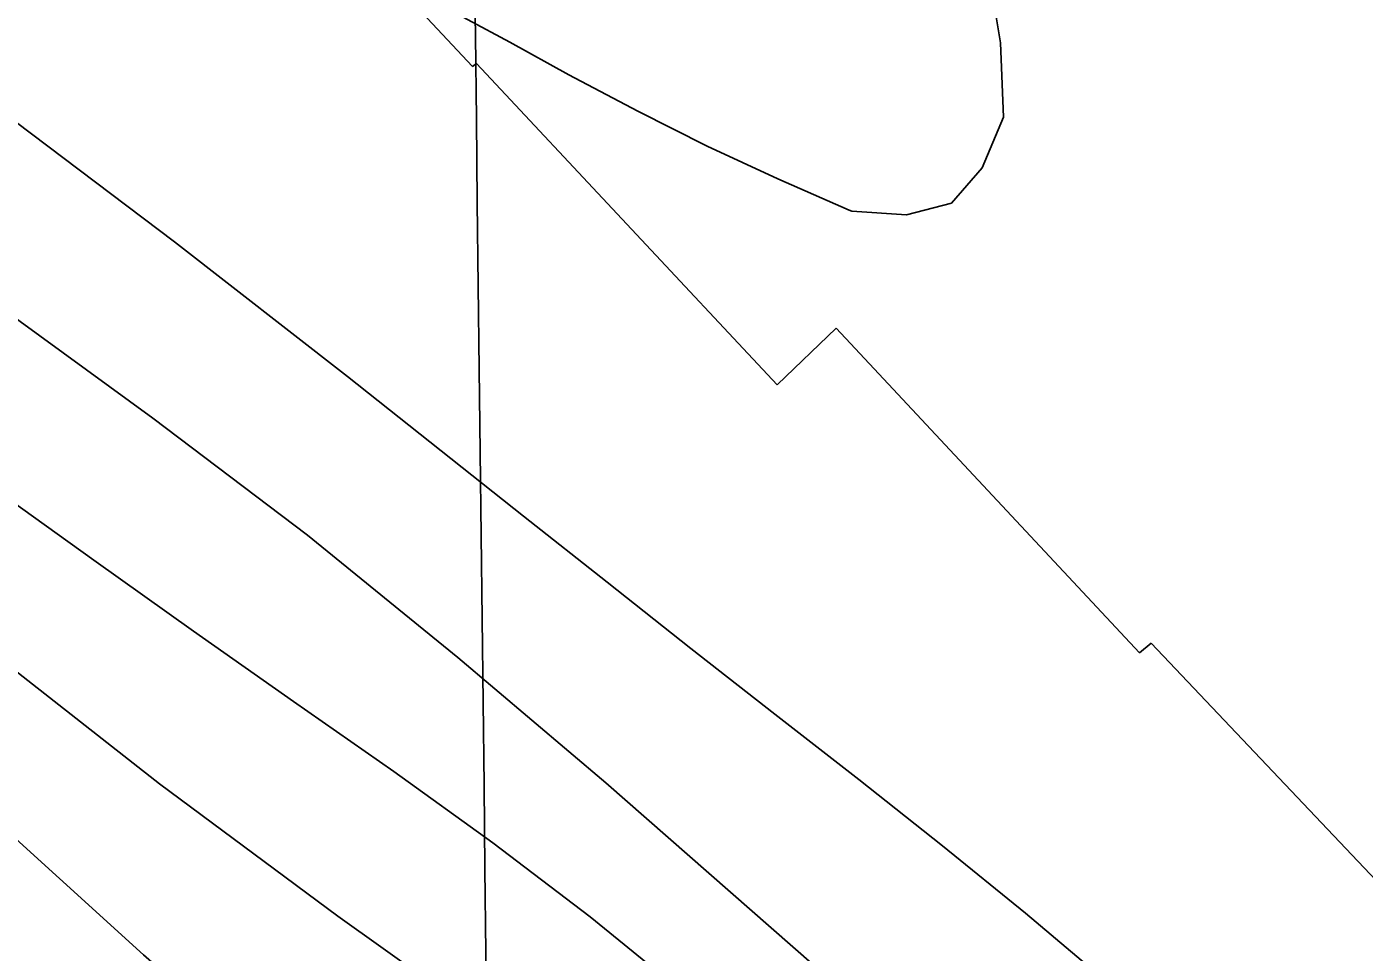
# Model space of a CAD drawing. Extents: x 3684037 to 3722149, y 433263 to 459021.
# Drawn here: x 3698523.7 to 3698903.8, y 455369 to 455632 of the extents above; entities that cross this region are included whole.
import ezdxf

# ---------------------------------------------------------------- set-up
doc = ezdxf.new("R2010")
doc.units = 0
for name, color, linetype in [('V-GRID-MAJR', 7, 'Continuous'), ('V-RIVR-EDGE', 7, 'Continuous'), ('V-RRAP-RVMT', 7, 'Continuous'), ('V-TOPO-MAJR', 7, 'Continuous'), ('V-TOPO-MINR', 7, 'Continuous')]:
    doc.layers.add(name, color=color, linetype=linetype)

msp = doc.modelspace()

# ---------------------------------------------------------------- linework, layer by layer
at = {"layer": 'V-GRID-MAJR'}
msp.add_spline([(3698844.6580000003, 438800.61600000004), (3698775.0530000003, 444857.971), (3698705.414, 450918.412), (3698635.774, 456978.859), (3698635.739, 456981.935)], degree=3, dxfattribs=at)
at = {"layer": 'V-RIVR-EDGE'}
msp.add_spline([(3696491.0066779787, 456956.9782063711), (3696499.4553224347, 456945.34199248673), (3696522.4302687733, 456915.3618167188), (3696551.057358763, 456881.7283366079), (3696592.6032057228, 456839.5711462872), (3696607.93216852, 456824.5715595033), (3696661.559041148, 456762.16600619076), (3696696.2616399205, 456732.5612011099), (3696736.594384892, 456690.40701044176), (3696782.990640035, 456647.42908685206), (3696798.7219703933, 456631.6197655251), (3696862.8763919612, 456574.8493578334), (3696899.5948280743, 456542.81334935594), (3696931.075486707, 456518.47331862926), (3696942.360776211, 456503.48373068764), (3696952.4489618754, 456494.96701966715), (3696962.1357798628, 456487.66441051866), (3696987.164559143, 456470.6189898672), (3697014.6145429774, 456451.545733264), (3697061.0397947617, 456420.29446222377), (3697092.51945351, 456395.55006416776), (3697134.0832983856, 456360.6714857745), (3697166.7750592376, 456335.519720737), (3697185.733329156, 456316.4674617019), (3697201.4586602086, 456298.23193639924), (3697211.533847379, 456284.4584500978), (3697233.704058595, 456256.0977434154), (3697255.8822688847, 456230.97197536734), (3697279.2685817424, 456203.8213710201), (3697316.3743871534, 456164.9101180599), (3697353.4751931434, 456123.97702845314), (3697376.86850519, 456099.65699541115), (3697406.3293269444, 456076.1306987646), (3697430.1420045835, 456057.8751757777), (3697450.3283747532, 456044.8854270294), (3697520.1299405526, 455982.43987834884), (3697544.344985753, 455963.3746208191), (3697581.899153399, 455942.25453046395), (3697614.612911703, 455925.99884667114), (3697632.779444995, 455913.8228320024), (3697662.244266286, 455891.9140046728), (3697710.2559909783, 455848.12334688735), (3697757.449982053, 455800.69538290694), (3697792.142581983, 455767.04690453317), (3697833.29506034, 455729.3387547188), (3697868.395027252, 455696.90237844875), (3697895.83401236, 455673.381081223), (3697933.746552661, 455633.6590938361), (3697972.883193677, 455598.38214741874), (3698039.4588198, 455539.58390377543), (3698090.2921168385, 455492.14694083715), (3698135.875637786, 455447.553547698), (3698177.0201170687, 455406.6104592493), (3698217.7442308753, 455359.1984934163), (3698254.447668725, 455321.09697499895), (3698281.4702878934, 455292.72426970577), (3698316.178885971, 455265.5456686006), (3698357.3633606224, 455240.777273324), (3698381.983773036, 455222.11538323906), (3698407.7962898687, 455194.9587795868), (3698430.7672366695, 455163.3611345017), (3698450.9326092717, 455141.8796718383), (3698487.6610442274, 455113.8873366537), (3698517.5282330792, 455091.1687747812), (3698534.0722976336, 455076.97492300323), (3698556.2445086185, 455049.42295097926), (3698582.455393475, 455019.83914346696), (3698614.723789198, 454987.00539905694), (3698657.084370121, 454947.27241294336), (3698691.372602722, 454913.62493445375), (3698717.995853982, 454887.2750656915), (3698807.162056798, 454806.5849927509), (3698837.4136152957, 454775.7780844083), (3698881.4006644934, 454739.68040472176), (3698910.451119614, 454713.7289039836), (3698949.181393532, 454677.64422279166), (3698989.1137707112, 454637.1085013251), (3699039.143332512, 454591.69537480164), (3699066.5693191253, 454562.917302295), (3699088.766527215, 454545.4745135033), (3699187.2341784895, 454465.1658105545), (3699228.3926561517, 454429.8838647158), (3699268.3360320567, 454393.79618387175), (3699300.603427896, 454360.55807213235), (3699328.8351495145, 454330.56489786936), (3699382.5040172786, 454285.142772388), (3699427.287802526, 454244.19068498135), (3699474.48879279, 454199.59329230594), (3699500.2963102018, 454170.41485200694), (3699532.5687054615, 454139.1985769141), (3699563.239629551, 454114.45617862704), (3699588.663777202, 454093.7704521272), (3699608.428782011, 454073.9074586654), (3699636.654504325, 454041.4880804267), (3699659.2350821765, 454015.55257783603), (3699675.77214754, 453998.528154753), (3699726.9888143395, 453942.59847801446), (3699768.9330293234, 453898.0140838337), (3699807.6453053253, 453854.6507907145), (3699829.4391459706, 453837.6133691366), (3699865.7672131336, 453811.2395031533), (3699885.1338499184, 453793.8037135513), (3699924.6848571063, 453762.56944054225), (3699939.62745049, 453754.8494655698), (3699950.948735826, 453754.4171014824), (3699975.596145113, 453746.67312928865), (3700001.8420259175, 453731.24217830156), (3700023.635866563, 453714.20475672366), (3700032.9033189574, 453700.8376375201), (3700036.1082610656, 453688.6986185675), (3700042.150773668, 453679.3831717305), (3700052.6343277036, 453667.2261548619), (3700065.938454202, 453651.0184655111), (3700072.3773350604, 453638.4670801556), (3700079.629949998, 453627.93553167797), (3700095.3492817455, 453607.27380239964), (3700141.3091732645, 453551.3571241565), (3700161.453548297, 453521.3839475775), (3700185.6415966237, 453491.4007721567), (3700219.917830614, 453452.90088571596), (3700237.248632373, 453429.80895292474), (3700255.39016856, 453407.52375502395), (3700340.916065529, 453326.4383137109), (3700393.3708314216, 453280.6148205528), (3700435.7384115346, 453243.7124057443), (3700480.938562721, 453207.6117264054), (3700509.197281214, 453188.53647003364), (3700535.03679492, 453172.29778427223), (3700559.2598391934, 453156.4674653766), (3700600.4423140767, 453130.8903354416), (3700613.7624387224, 453121.1525233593), (3700623.455256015, 453116.2761181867), (3700639.1865863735, 453100.46679686), (3700647.6543030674, 453090.74098338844), (3700674.707918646, 453074.9036653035), (3700691.2519831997, 453060.70981352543), (3700727.5790504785, 453033.93158021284), (3700758.2489746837, 453008.7848145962), (3700801.439287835, 452977.5415426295), (3700837.365987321, 452952.38177851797), (3700871.669218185, 452924.799809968), (3700903.9536120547, 452898.43594282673), (3700927.768289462, 452880.9891544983), (3700958.443213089, 452857.86422552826), (3701015.3360207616, 452807.98606035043), (3701048.4261496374, 452780.40709145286), (3701075.4757656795, 452762.9523040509), (3701104.946586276, 452743.4696806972), (3701127.1557929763, 452730.87929985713), (3701156.6316129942, 452713.41851315), (3701182.871494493, 452695.56135818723), (3701204.6743340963, 452682.16324257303), (3701235.3672556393, 452666.31692552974), (3701255.5556255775, 452654.1359114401), (3701285.8311812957, 452633.033819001), (3701312.859799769, 452607.08731768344), (3701321.333515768, 452599.7877081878), (3701332.231435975, 452591.673364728), (3701350.392969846, 452577.47551341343), (3701370.5693411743, 452560.4420913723), (3701389.1312428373, 452544.6257708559), (3701408.9142455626, 452532.0413893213), (3701434.3563911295, 452518.634274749), (3701456.1762287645, 452512.1104037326), (3701467.0801482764, 452506.42226424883), (3701486.0474171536, 452491.0093111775), (3701499.7739088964, 452482.0792338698), (3701518.7451773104, 452468.2837501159), (3701537.71544584, 452454.0838990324), (3701554.2585105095, 452439.48567992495), (3701575.2446163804, 452422.8546254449), (3701592.1970478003, 452410.2772430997), (3701622.4676040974, 452387.15331401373), (3701647.0880165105, 452368.4914239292), (3701696.317842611, 452326.71960313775), (3701727.7935018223, 452300.357735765), (3701754.024384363, 452278.86127483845), (3701780.661634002, 452258.17254868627), (3701815.378231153, 452234.2288862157), (3701863.8053219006, 452194.88526916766), (3701890.44757096, 452176.218379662), (3701916.696451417, 452162.0005306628), (3701938.8906598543, 452143.34463988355), (3701962.310968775, 452129.94252473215), (3701986.9333809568, 452112.0893693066), (3702011.9511615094, 452090.59590803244), (3702032.9382672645, 452074.3692208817), (3702051.095801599, 452058.5539002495), (3702109.1967118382, 452006.6508987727), (3702158.0431681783, 451973.371791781), (3702192.7467668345, 451944.17135402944), (3702212.10640443, 451923.9049931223), (3702228.247101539, 451910.1165085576), (3702239.5593879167, 451906.04483850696), (3702258.9380233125, 451893.4614568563), (3702276.687190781, 451876.0296667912), (3702294.847724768, 451861.42744814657), (3702325.5246481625, 451839.1112538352), (3702353.7743676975, 451816.39669149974), (3702388.483965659, 451789.6224577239), (3702409.064704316, 451772.5880357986), (3702442.5552009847, 451743.3905976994), (3702493.39949675, 451700.4016753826), (3702516.7968083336, 451677.69911165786), (3702543.8364255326, 451656.2006509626), (3702589.0475754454, 451624.5480122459), (3702615.684825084, 451603.85928609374), (3702648.3745861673, 451577.8987863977), (3702681.062347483, 451551.12955204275), (3702714.149476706, 451522.33748115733), (3702744.8174011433, 451496.3819808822), (3702761.7588338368, 451479.35655791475), (3702791.6060250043, 451448.55064945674), (3702806.5166220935, 451427.89091994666), (3702821.8335862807, 451408.0389252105), (3702843.21206087, 451386.5544628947), (3702872.263515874, 451361.0073294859), (3702910.596421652, 451327.7542194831), (3702933.1799991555, 451303.03181888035), (3702957.778414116, 451275.47384755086), (3702989.2290762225, 451239.0027969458), (3703050.153558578, 451184.26222497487), (3703086.0452621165, 451144.94960433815), (3703114.6773515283, 451113.3379608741), (3703144.518543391, 451080.1058484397), (3703160.6482417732, 451061.86932325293), (3703177.999041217, 451046.86473704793), (3703202.5984560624, 451019.7111330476), (3703240.509996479, 450979.5847783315), (3703264.7150428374, 450956.4758475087), (3703289.7208247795, 450930.1299782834), (3703316.7444438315, 450902.16164031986), (3703339.7353883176, 450878.65134182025), (3703374.4159896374, 450840.15045549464), (3703418.3640433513, 450788.2824499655), (3703459.0831577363, 450738.84864748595), (3703496.187963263, 450699.53302719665), (3703592.575784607, 450595.7760185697), (3703613.158523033, 450579.5503313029), (3703630.899691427, 450558.88360260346), (3703650.2393313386, 450530.52989511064), (3703671.586809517, 450496.5100455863), (3703693.352653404, 450468.15033878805), (3703725.2106824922, 450432.8913902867), (3703758.289812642, 450400.86438076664), (3703788.550370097, 450373.69677838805), (3703807.1002731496, 450353.02804992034), (3703820.4073993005, 450338.03346255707), (3703842.9809779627, 450309.2673886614), (3703868.3731293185, 450275.64190762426), (3703879.2420528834, 450255.8009116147), (3703887.6787731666, 450233.5397109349), (3703893.7202858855, 450223.8198967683), (3703916.28986501, 450193.4363535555), (3703936.039871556, 450167.5078501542), (3703950.9524684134, 450147.6568553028), (3704020.6940411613, 450060.94926686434), (3704036.820739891, 450041.49963968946), (3704044.070355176, 450029.75498922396), (3704061.808523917, 450007.87515853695), (3704081.1651618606, 449986.39569564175), (3704102.92200679, 449954.39668287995), (3704113.3945620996, 449937.79162538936), (3704138.3803463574, 449903.35840957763), (3704157.732984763, 449880.2614773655), (3704175.4551553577, 449851.91176940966), (3704189.1496508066, 449830.04193756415), (3704204.878981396, 449813.42388157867), (3704221.8114151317, 449792.75915264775), (3704273.774823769, 449711.7567017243), (3704281.4058090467, 449690.7106028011), (3704297.1151419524, 449666.00520022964), (3704324.09976552, 449622.26653642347), (3704340.627831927, 449601.60280737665), (3704382.924420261, 449535.9903121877), (3704402.6664277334, 449506.826870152), (3704415.9505565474, 449482.5318342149), (3704431.6638889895, 449459.4439009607), (3704449.4010578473, 449437.1597029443), (3704471.9796359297, 449410.4154656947), (3704491.3402734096, 449390.5534721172), (3704521.1754659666, 449354.89515570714), (3704545.7648819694, 449323.6978784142), (3704553.8142329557, 449308.3119222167), (3704563.0746861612, 449292.1142317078), (3704576.7711813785, 449271.05313452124), (3704594.8967194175, 449242.2980593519), (3704618.6604027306, 449204.22853722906), (3704654.934476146, 449156.0188354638), (3704685.1530384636, 449111.86780525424), (3704709.720457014, 449071.77444671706), (3704733.889507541, 449034.1082920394), (3704765.7155403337, 448985.9095890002), (3704789.8765917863, 448945.00849568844), (3704815.2567445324, 448906.53060670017), (3704829.3476082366, 448881.4248363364), (3704849.8933509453, 448850.23755788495), (3704868.8256238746, 448820.6717482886), (3704884.953322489, 448801.6264884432), (3704901.0770215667, 448780.96375928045), (3704913.9707814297, 448762.33086583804), (3704925.642440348, 448740.0616660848), (3704932.4836887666, 448726.70054618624), (3704949.8014920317, 448698.35183811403), (3704967.554659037, 448682.53751736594), (3704988.148396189, 448670.75987072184), (3705014.802643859, 448656.9453891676), (3705046.3013004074, 448639.88397036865), (3705064.055467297, 448624.4740169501), (3705092.2811896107, 448592.0546387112), (3705105.1749494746, 448573.4217452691), (3705120.492913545, 448553.97411786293), (3705145.891064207, 448522.77484080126), (3705180.1662983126, 448483.87058703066), (3705197.4961001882, 448460.3742869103), (3705228.523397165, 448416.22125693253), (3705268.8351445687, 448365.5753523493), (3705295.835766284, 448328.3065658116), (3705331.703472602, 448279.2891292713), (3705359.5048299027, 448238.78340433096), (3705380.039573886, 448203.148085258), (3705402.1547914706, 448152.54717546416), (3705422.2481724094, 448101.95126509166), (3705439.5479777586, 448066.3239450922), (3705459.2609885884, 448025.4338505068)], degree=3, dxfattribs=at)
at = {"layer": 'V-RRAP-RVMT'}
for p, q in [((3698565.388000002, 455711.24800000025), (3698650.399000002, 455620.713)), ((3698650.399000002, 455620.713), (3698651.445000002, 455621.6100000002)), ((3698651.445000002, 455621.6100000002), (3698736.9090000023, 455530.28700000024)), ((3698736.9090000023, 455530.28700000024), (3698753.7050000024, 455546.375)), ((3698753.7050000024, 455546.375), (3698839.919000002, 455454.091)), ((3698839.919000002, 455454.091), (3698843.202000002, 455456.87200000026)), ((3698843.202000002, 455456.87200000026), (3698923.150000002, 455372.54000000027))]:
    msp.add_line(p, q, dxfattribs=at)
at = {"layer": 'V-TOPO-MAJR'}
for p, q in [((3698514.927787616, 455553.23627655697), (3698559.5402295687, 455520.8389818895)), ((3698559.5402295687, 455520.8389818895), (3698603.422027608, 455487.51116751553)), ((3698603.4220276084, 455487.51116751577), (3698646.207859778, 455452.78757358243)), ((3698646.207859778, 455452.78757358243), (3698688.2630480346, 455417.13345994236)), ((3698688.2630480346, 455417.13345994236), (3698827.1939620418, 455295.44831398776))]:
    msp.add_line(p, q, dxfattribs=at)
at = {"layer": 'V-TOPO-MINR'}
for p, q in [((3698800.443000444, 455627.4150296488), (3698796.9575888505, 455647.763702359)), ((3698633.0803215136, 455642.64855074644), (3698661.002531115, 455627.6244287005)), ((3698661.002531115, 455627.6244287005), (3698677.7669972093, 455618.3998520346)), ((3698801.2207626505, 455606.3113534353), (3698800.443000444, 455627.4150296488)), ((3698677.7669972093, 455618.3998520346), (3698697.3260245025, 455608.04266126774)), ((3698515.990769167, 455608.364696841), (3698565.6474483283, 455570.87589093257)), ((3698697.3260245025, 455608.04266126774), (3698717.0905151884, 455598.11124047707)), ((3698795.244179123, 455591.89307957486), (3698801.2207626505, 455606.3113534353)), ((3698717.0905151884, 455598.11124047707), (3698737.163200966, 455588.8184746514)), ((3698737.163200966, 455588.8184746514), (3698757.441350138, 455579.9514788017)), ((3698786.5267739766, 455581.9070505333), (3698795.244179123, 455591.89307957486)), ((3698773.698136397, 455578.5693887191), (3698786.5267739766, 455581.9070505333)), ((3698757.441350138, 455579.9514788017), (3698758.1286771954, 455579.66397172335)), ((3698758.1286771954, 455579.66397172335), (3698773.698136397, 455578.5693887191)), ((3698565.6474483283, 455570.87589093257), (3698614.787756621, 455532.6880022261)), ((3698614.787756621, 455532.6880022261), (3698664.8028336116, 455492.97280921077)), ((3698514.487368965, 455500.6518244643), (3698542.7569864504, 455480.43619870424)), ((3698664.8028336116, 455492.97280921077), (3698688.578699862, 455474.15685860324)), ((3698542.7569864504, 455480.43619870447), (3698571.08858165, 455460.3082406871)), ((3698688.578699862, 455474.15685860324), (3698712.3955895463, 455455.3931556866)), ((3698571.0885816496, 455460.3082406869), (3698599.513143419, 455440.31178428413)), ((3698511.789883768, 455455.82266229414), (3698561.423142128, 455416.9178635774)), ((3698712.3955895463, 455455.3931556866), (3698736.2740143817, 455436.7078243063)), ((3698599.513143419, 455440.31178428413), (3698627.9996829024, 455420.4029956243)), ((3698736.2740143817, 455436.7078243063), (3698760.19346265, 455418.07474061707)), ((3698627.9996829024, 455420.4029956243), (3698656.155395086, 455400.0799112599)), ((3698760.19346265, 455418.07474061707), (3698783.9646494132, 455399.2643790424)), ((3698561.423142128, 455416.9178635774), (3698612.0976037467, 455379.28910349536)), ((3698656.155395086, 455400.0799112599), (3698683.8094550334, 455379.118581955)), ((3698783.9646494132, 455399.2643790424), (3698807.497319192, 455380.16562705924)), ((3698612.0976037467, 455379.28910349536), (3698690.3604020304, 455323.52016692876)), ((3698807.497319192, 455380.16562705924), (3698830.6722134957, 455360.6342894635)), ((3698683.8094550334, 455379.118581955), (3698710.7110366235, 455357.1998852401))]:
    msp.add_line(p, q, dxfattribs=at)
msp.add_lwpolyline([(3698263.536152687, 455640.786198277), (3698281.122104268, 455624.07613211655), (3698298.7872765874, 455607.44983694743), (3698316.505262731, 455590.87938910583), (3698509.0315550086, 455411.67822130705), (3698556.834158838, 455368.27795640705), (3698605.3308100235, 455325.6880417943), (3698654.868532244, 455284.31365261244), (3698705.1003018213, 455243.749613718), (3698751.7143084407, 455207.0526681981), (3698779.018040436, 455185.2727017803), (3698806.1320965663, 455163.2621185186), (3698832.9616388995, 455140.9056099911), (3698859.601505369, 455118.3184846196), (3698894.357216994, 455088.46496294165), (3698937.681784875, 455050.1937183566)], dxfattribs=at)

doc.saveas('drawing.dxf')
